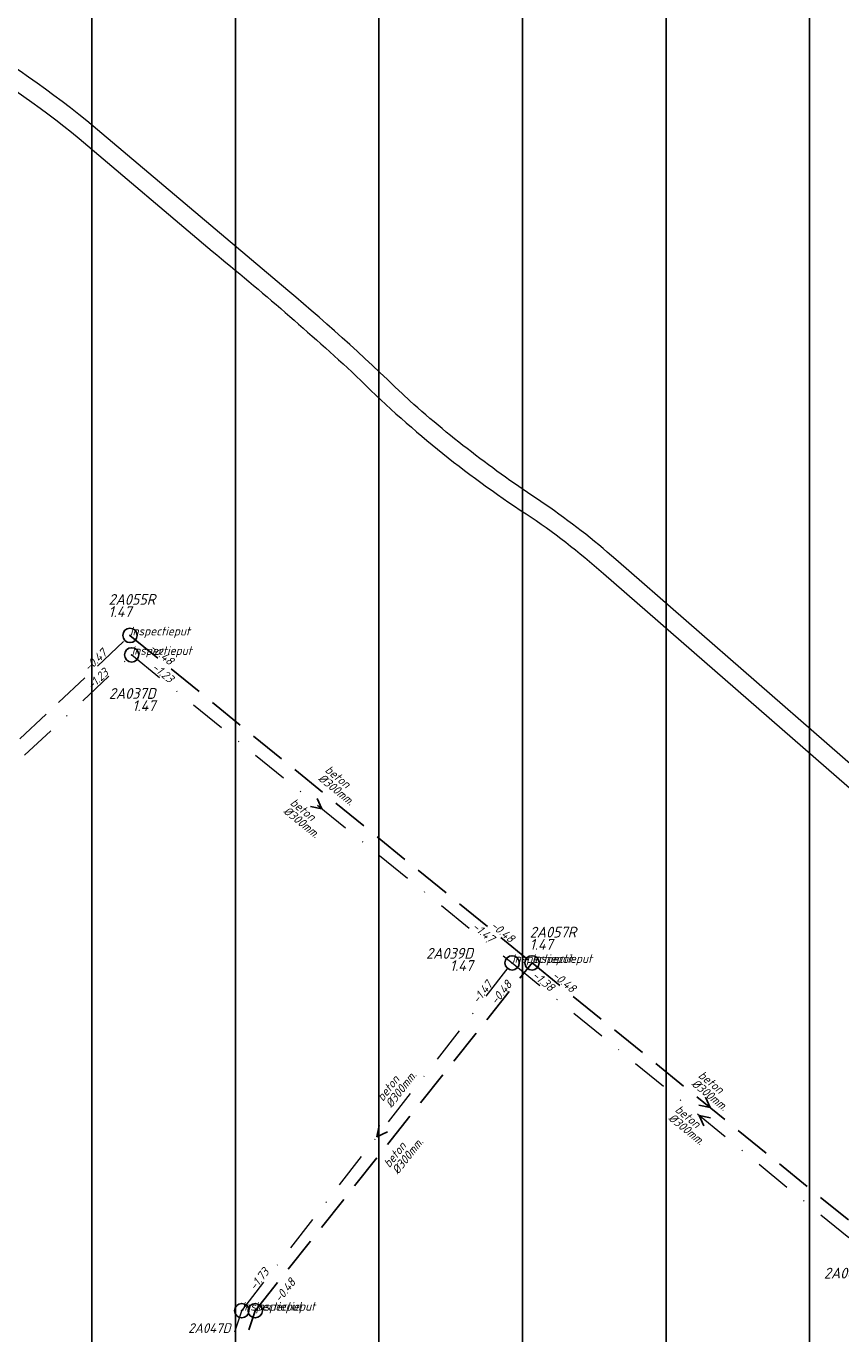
# Model space of a CAD drawing. Extents: x 148869 to 161638, y 453607 to 469810.
# Tile 799 of 1056: x 157268 to 157381, y 468594 to 468776. Entities that reach past the tile are written whole.
import ezdxf
from ezdxf.enums import TextEntityAlignment as Align

# ---------------------------------------------------------------- set-up
doc = ezdxf.new("R2010")
doc.units = 0
doc.header["$PDMODE"] = 32
doc.header["$PDSIZE"] = 2
doc.linetypes.add('RI-HWA', pattern=[7.4, 5, -2.4])
doc.linetypes.add('RI-VWA', pattern=[11, 5, -3, 0, -3])
doc.layers.get('0').update_dxf_attribs({"linetype": 'CONTINUOUS'})
doc.layers.get('DEFPOINTS').update_dxf_attribs({"linetype": 'CONTINUOUS'})
for name, color, linetype in [('2022 hatch', 10, 'CONTINUOUS'), ('B-OI-RI-BOB-T18-niet meenemen', 252, 'CONTINUOUS'), ('B-OI-RI-DIAMETER-T18-niet meenemen', 252, 'CONTINUOUS'), ('B-OI-RI-HWA-PUTDEKSELHOOGTE-T25-niet meenemen', 252, 'CONTINUOUS'), ('B-OI-RI-HWA-PUTNUMMER-T25-niet meenemen', 252, 'CONTINUOUS'), ('B-OI-RI-HWA_TRANSPORTLEIDING-G-niet meenemen', 252, 'RI-HWA'), ('B-OI-RI-MATERIAAL-T18-niet meenemen', 252, 'CONTINUOUS'), ('B-OI-RI-STROOMRICHTING-S-niet meenemen', 252, 'CONTINUOUS'), ('B-OI-RI-VWA_PUTDEKSELHOOGTE-T25-niet meenemen', 252, 'CONTINUOUS'), ('gs dwa', 252, 'CONTINUOUS'), ('gs rwa', 252, 'CONTINUOUS')]:
    doc.layers.add(name, color=color, linetype=linetype)
doc.layers.add('B-OI-RI-VWA_TRANSPORTLEIDING-G-niet meenemen', color=252, linetype='RI-VWA', lineweight=18)
doc.layers.add('B-RO-VH-VERHARDING_ASFALT-GV', color=251, linetype='CONTINUOUS', lineweight=18)
doc.styles.add('iso15', font='ISO.shx', dxfattribs={"oblique": 15})
doc.styles.add('NLCS-ISO-M500-T18_CURSIEF', font='NLCS-ISO.ttf', dxfattribs={"oblique": 15, "height": 0.9})
doc.styles.add('NLCS-ISO-M750_CURSIEF', font='NLCS-ISO.ttf', dxfattribs={"oblique": 15})

# ---------------------------------------------------------------- blocks, each defined once
blk = doc.blocks.new('ACMAP_ANN_TEMPLATE_type knoop')
at = {"layer": 'DEFPOINTS', "style": 'NLCS-ISO-M500-T18_CURSIEF', "oblique": 15}
blk.add_attdef('type_knoop', (0, 0), '', height=1.2, dxfattribs=at)
blk = doc.blocks.new('ACMAP_ANN_TEMPLATE_diam')
at = {"color": 0, "linetype": 'ByBlock', "style": 'iso15', "oblique": 15}
blk.add_attdef('diam', (0.5, -1.3), '', height=1.2, dxfattribs=at)
blk = doc.blocks.new('ACMAP_ANN_TEMPLATE_mat')
at = {"color": 0, "linetype": 'ByBlock', "style": 'iso15', "oblique": 15}
blk.add_attdef('mat', (0.5, 0.2), '', height=1.2, dxfattribs=at)
blk = doc.blocks.new('ACMAP_ANN_TEMPLATE_nap-l')
at = {"color": 0, "linetype": 'ByBlock', "style": 'iso15', "oblique": 15}
blk.add_attdef('nap-l', (3.3, 0.2), '', height=1.2, dxfattribs=at)
blk = doc.blocks.new('ACMAP_ANN_TEMPLATE_nap-r')
at = {"color": 0, "linetype": 'ByBlock', "style": 'iso15', "oblique": 15}
blk.add_attdef('nap-r', text='', height=1.2, dxfattribs=at).set_placement((-4.1, 0.2), align=Align.RIGHT)
blk = doc.blocks.new('ACMAP_ANN_TEMPLATE_puth-dwa')
at = {"color": 0, "linetype": 'ByBlock', "style": 'iso15', "oblique": 15}
blk.add_attdef('puth-dwa', text='', height=1.5, dxfattribs=at).set_placement((2.7, 1), align=Align.RIGHT)
blk = doc.blocks.new('ACMAP_ANN_TEMPLATE_putnr-dwa')
at = {"color": 0, "linetype": 'ByBlock', "style": 'iso15', "oblique": 15}
blk.add_attdef('putnr-dwa', text='', height=1.5, dxfattribs=at).set_placement((2.7, 2.7), align=Align.RIGHT)
blk = doc.blocks.new('ACMAP_ANN_TEMPLATE_puth-rwa')
at = {"color": 0, "linetype": 'ByBlock', "style": 'iso15', "oblique": 15}
blk.add_attdef('puth-rwa', (-2.7, -4.4), '', height=1.5, dxfattribs=at)
blk = doc.blocks.new('ACMAP_ANN_TEMPLATE_putnr-rwa')
at = {"color": 0, "linetype": 'ByBlock', "style": 'iso15', "oblique": 15}
blk.add_attdef('putnr-rwa', (-2.7, -2.7), '', height=1.5, dxfattribs=at)

msp = doc.modelspace()

# ---------------------------------------------------------------- hatches: boundary and pattern name
at = {"layer": '2022 hatch'}
h = msp.add_hatch(dxfattribs=at)
h.set_pattern_fill('ANSI31', color=256, scale=19.992, angle=45)
h.set_pattern_definition([(90, (0, 0), (-19.992, 0), [])])
h.paths.add_polyline_path([(158379.84, 467996.89), (158366.84, 468022.67), (158189.84, 468166.16), (157828.17, 468458.42), (157739.22, 468518.82), (157641.11, 468619.81), (157530.39, 468683.16), (157482.59, 468721.96), (157387.79, 468799.09), (157358.04, 468834.15), (157275.29, 468902.27), (157210.79, 468954.43), (157194.02, 469053.71), (156902.95, 469077.05), (156826.8, 468954.1), (156792.27, 468881.17), (156787.74, 468869.52), (156766.12, 468853.14), (156708.66, 468812.18), (156684.68, 468714.31), (156691.12, 468637.35), (156646.96, 468557.82), (156546.37, 468484.25), (156540.57, 468402.6), (156240.02, 468051.1), (156133.15, 468060.94), (155534.46, 467899.58), (155877.43, 467514.28), (156068.55, 467349.02), (156564.13, 467124.76), (157053.01, 467402.65), (157255.96, 467459.7), (157295.2, 467601.79), (157494.95, 467833.47), (157733.53, 467653.62), (157958.73, 467372.41), (158076.05, 467263.89), (158097.91, 467222.3), (158172.49, 467148.19), (158328.77, 467127.74), (158565.83, 467340.97), (158654.01, 467555.95), (158521.87, 467664.49), (158523.64, 467683.01), (158588.43, 467828.66)])

# ---------------------------------------------------------------- linework, layer by layer
at = {"layer": 'B-OI-RI-HWA_TRANSPORTLEIDING-G-niet meenemen'}
for p, q in [((157234.71, 468646.65), (157282.38, 468691.48)), ((157282.38, 468691.48), (157338.38, 468645.86)), ((157299.82, 468597.41), (157338.38, 468645.86)), ((157338.38, 468645.86), (157387.99, 468605.55)), ((157284.92, 468552.59), (157299.82, 468597.41))]:
    msp.add_line(p, q, dxfattribs=at)
at = {"layer": 'B-OI-RI-STROOMRICHTING-S-niet meenemen'}
for points in [[(157308.45, 468668.78), (157309.11, 468667.32), (157307.54, 468667.66)], [(157362.52, 468627.17), (157363.18, 468625.7), (157361.61, 468626.05)], [(157363.22, 468624.27), (157361.65, 468624.62), (157362.31, 468623.15)], [(157317.1, 468623.21), (157316.78, 468621.64), (157318.23, 468622.33)]]:
    msp.add_lwpolyline(points, dxfattribs=at)
at = {"layer": 'B-OI-RI-VWA_TRANSPORTLEIDING-G-niet meenemen'}
for p, q in [((157235.31, 468644.41), (157282.62, 468688.77)), ((157282.62, 468688.77), (157335.61, 468645.86)), ((157297.95, 468597.41), (157335.61, 468645.86)), ((157335.61, 468645.86), (157387.69, 468603.38)), ((157286.71, 468562.81), (157297.95, 468597.41))]:
    msp.add_line(p, q, dxfattribs=at)
at = {"layer": 'B-RO-VH-VERHARDING_ASFALT-GV'}
for points in [[(157276.39, 468763.16, 0.038506), (157257.24, 468776.26)], [(157257.11, 468773.3, -0.039723), (157275.32, 468760.7)], [(157293.82, 468745, -0.016474), (157313.89, 468727.61)], [(157321.35, 468724.14, 0.016643), (157304.37, 468739.54)], [(157313.89, 468727.61, 0.051308), (157337.54, 468708.42)], [(157340.22, 468709.73, -0.036437), (157321.35, 468724.14)], [(157350.04, 468702.06, 0.029849), (157340.22, 468709.73)], [(157337.54, 468708.42, -0.037432), (157348.32, 468700.09)]]:
    msp.add_lwpolyline(points, format="xyb", dxfattribs=at)
at = {"layer": 'B-RO-VH-VERHARDING_ASFALT-GV', "flags": 128}
for points in [[(157304.37, 468739.54), (157276.39, 468763.16)], [(157275.32, 468760.7), (157293.82, 468745)], [(157399.05, 468659.34), (157350.04, 468702.06)], [(157348.32, 468700.09), (157394.87, 468659.56)]]:
    msp.add_lwpolyline(points, dxfattribs=at)
at = {"layer": 'gs dwa'}
for p in [(157282.62, 468688.77), (157335.61, 468645.86), (157297.95, 468597.41)]:
    msp.add_point(p, dxfattribs=at)
at = {"layer": 'gs rwa'}
for p in [(157282.38, 468691.48), (157338.38, 468645.86), (157299.82, 468597.41)]:
    msp.add_point(p, dxfattribs=at)

# ---------------------------------------------------------------- block references
at = {"layer": 'B-OI-RI-BOB-T18-niet meenemen'}
ref = msp.add_blockref('ACMAP_ANN_TEMPLATE_nap-r', (157282.38, 468691.48), dxfattribs=dict(at, rotation=43.24141715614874))
ref.add_attrib('nap-r', '-0.47', dxfattribs={"layer": '0', "color": 0, "linetype": 'ByBlock', "height": 1.2, "rotation": 43.2414, "style": 'NLCS-ISO-M750_CURSIEF', "oblique": 15}).set_placement((157279.26, 468688.82), align=Align.RIGHT)
ref = msp.add_blockref('ACMAP_ANN_TEMPLATE_nap-l', (157282.38, 468691.48), dxfattribs=dict(at, rotation=320.832263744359))
ref.add_attrib('nap-l', '-0.48', (157285.06, 468689.55), dxfattribs={"layer": '0', "color": 0, "linetype": 'ByBlock', "height": 1.2, "rotation": 320.8323, "style": 'NLCS-ISO-M750_CURSIEF', "oblique": 15})
ref = msp.add_blockref('ACMAP_ANN_TEMPLATE_nap-l', (157282.62, 468688.77), dxfattribs=dict(at, rotation=321.0002977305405))
ref.add_attrib('nap-l', '-1.23', (157285.31, 468686.85), dxfattribs={"layer": '0', "color": 0, "linetype": 'ByBlock', "height": 1.2, "rotation": 321.0003, "style": 'NLCS-ISO-M750_CURSIEF', "oblique": 15})
ref = msp.add_blockref('ACMAP_ANN_TEMPLATE_nap-r', (157282.62, 468688.77), dxfattribs=dict(at, rotation=43.15682077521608))
ref.add_attrib('nap-r', '-1.23', dxfattribs={"layer": '0', "color": 0, "linetype": 'ByBlock', "height": 1.2, "rotation": 43.1568, "style": 'NLCS-ISO-M750_CURSIEF', "oblique": 15}).set_placement((157279.49, 468686.11), align=Align.RIGHT)
ref = msp.add_blockref('ACMAP_ANN_TEMPLATE_nap-r', (157335.61, 468645.86), dxfattribs=dict(at, rotation=321.0002977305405))
ref.add_attrib('nap-r', '-1.47', dxfattribs={"layer": '0', "color": 0, "linetype": 'ByBlock', "height": 1.2, "rotation": 321.0003, "style": 'NLCS-ISO-M750_CURSIEF', "oblique": 15}).set_placement((157332.55, 468648.6), align=Align.RIGHT)
ref = msp.add_blockref('ACMAP_ANN_TEMPLATE_nap-r', (157338.38, 468645.86), dxfattribs=dict(at, rotation=320.832263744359))
ref.add_attrib('nap-r', '-0.48', dxfattribs={"layer": '0', "color": 0, "linetype": 'ByBlock', "height": 1.2, "rotation": 320.8323, "style": 'NLCS-ISO-M750_CURSIEF', "oblique": 15}).set_placement((157335.33, 468648.6), align=Align.RIGHT)
ref = msp.add_blockref('ACMAP_ANN_TEMPLATE_nap-r', (157335.61, 468645.86), dxfattribs=dict(at, rotation=52.14221318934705))
ref.add_attrib('nap-r', '-1.47', dxfattribs={"layer": '0', "color": 0, "linetype": 'ByBlock', "height": 1.2, "rotation": 52.1422, "style": 'NLCS-ISO-M750_CURSIEF', "oblique": 15}).set_placement((157332.94, 468642.75), align=Align.RIGHT)
ref = msp.add_blockref('ACMAP_ANN_TEMPLATE_nap-r', (157338.38, 468645.86), dxfattribs=dict(at, rotation=51.48469894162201))
ref.add_attrib('nap-r', '-0.48', dxfattribs={"layer": '0', "color": 0, "linetype": 'ByBlock', "height": 1.2, "rotation": 51.4847, "style": 'NLCS-ISO-M750_CURSIEF', "oblique": 15}).set_placement((157335.67, 468642.78), align=Align.RIGHT)
ref = msp.add_blockref('ACMAP_ANN_TEMPLATE_nap-l', (157335.61, 468645.86), dxfattribs=dict(at, rotation=320.7969686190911))
ref.add_attrib('nap-l', '-1.38', (157338.29, 468643.93), dxfattribs={"layer": '0', "color": 0, "linetype": 'ByBlock', "height": 1.2, "rotation": 320.797, "style": 'NLCS-ISO-M750_CURSIEF', "oblique": 15})
ref = msp.add_blockref('ACMAP_ANN_TEMPLATE_nap-l', (157338.38, 468645.86), dxfattribs=dict(at, rotation=320.9048367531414))
ref.add_attrib('nap-l', '-0.48', (157341.07, 468643.93), dxfattribs={"layer": '0', "color": 0, "linetype": 'ByBlock', "height": 1.2, "rotation": 320.9048, "style": 'NLCS-ISO-M750_CURSIEF', "oblique": 15})
ref = msp.add_blockref('ACMAP_ANN_TEMPLATE_nap-l', (157297.95, 468597.41), dxfattribs=dict(at, rotation=52.14221318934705))
ref.add_attrib('nap-l', '-1.73', (157299.82, 468600.14), dxfattribs={"layer": '0', "color": 0, "linetype": 'ByBlock', "height": 1.2, "rotation": 52.1422, "style": 'NLCS-ISO-M750_CURSIEF', "oblique": 15})
ref = msp.add_blockref('ACMAP_ANN_TEMPLATE_nap-l', (157301.38, 468595.75), dxfattribs=dict(at, rotation=51.48469894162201))
ref.add_attrib('nap-l', '-0.48', (157303.28, 468598.46), dxfattribs={"layer": '0', "color": 0, "linetype": 'ByBlock', "height": 1.2, "rotation": 51.4847, "style": 'NLCS-ISO-M750_CURSIEF', "oblique": 15})
at = {"layer": 'B-OI-RI-DIAMETER-T18-niet meenemen'}
ref = msp.add_blockref('ACMAP_ANN_TEMPLATE_diam', (157308.92, 468672.73), dxfattribs=dict(at, rotation=320.832263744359))
ref.add_attrib('diam', '%%c300mm.', (157308.49, 468671.4), dxfattribs={"layer": '0', "color": 0, "linetype": 'ByBlock', "height": 1.2, "rotation": 320.8323, "style": 'NLCS-ISO-M750_CURSIEF', "oblique": 15})
ref = msp.add_blockref('ACMAP_ANN_TEMPLATE_diam', (157304.07, 468668.16), dxfattribs=dict(at, rotation=321.0002977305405))
ref.add_attrib('diam', '%%c300mm.', (157303.64, 468666.84), dxfattribs={"layer": '0', "color": 0, "linetype": 'ByBlock', "height": 1.2, "rotation": 321.0003, "style": 'NLCS-ISO-M750_CURSIEF', "oblique": 15})
ref = msp.add_blockref('ACMAP_ANN_TEMPLATE_diam', (157317.45, 468625.97), dxfattribs=dict(at, rotation=52.14221318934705))
ref.add_attrib('diam', '%%c300mm.', (157318.79, 468625.57), dxfattribs={"layer": '0', "color": 0, "linetype": 'ByBlock', "height": 1.2, "rotation": 52.1422, "style": 'NLCS-ISO-M750_CURSIEF', "oblique": 15})
ref = msp.add_blockref('ACMAP_ANN_TEMPLATE_diam', (157360.93, 468630.18), dxfattribs=dict(at, rotation=320.9048367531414))
ref.add_attrib('diam', '%%c300mm.', (157360.5, 468628.86), dxfattribs={"layer": '0', "color": 0, "linetype": 'ByBlock', "height": 1.2, "rotation": 320.9048, "style": 'NLCS-ISO-M750_CURSIEF', "oblique": 15})
ref = msp.add_blockref('ACMAP_ANN_TEMPLATE_diam', (157357.69, 468625.4), dxfattribs=dict(at, rotation=320.7969686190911))
ref.add_attrib('diam', '%%c300mm.', (157357.26, 468624.08), dxfattribs={"layer": '0', "color": 0, "linetype": 'ByBlock', "height": 1.2, "rotation": 320.797, "style": 'NLCS-ISO-M750_CURSIEF', "oblique": 15})
ref = msp.add_blockref('ACMAP_ANN_TEMPLATE_diam', (157318.36, 468616.72), dxfattribs=dict(at, rotation=51.48469894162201))
ref.add_attrib('diam', '%%c300mm.', (157319.69, 468616.3), dxfattribs={"layer": '0', "color": 0, "linetype": 'ByBlock', "height": 1.2, "rotation": 51.4847, "style": 'NLCS-ISO-M750_CURSIEF', "oblique": 15})
at = {"layer": 'B-OI-RI-HWA-PUTDEKSELHOOGTE-T25-niet meenemen'}
ref = msp.add_blockref('ACMAP_ANN_TEMPLATE_puth-rwa', (157282.09, 468698.44), dxfattribs=at)
ref.add_attrib('puth-rwa', '1.47', (157279.39, 468694.04), dxfattribs={"layer": '0', "color": 0, "linetype": 'ByBlock', "height": 1.5, "style": 'NLCS-ISO-M750_CURSIEF', "oblique": 15})
ref = msp.add_blockref('ACMAP_ANN_TEMPLATE_puth-rwa', (157340.76, 468652.09), dxfattribs=at)
ref.add_attrib('puth-rwa', '1.47', (157338.06, 468647.69), dxfattribs={"layer": '0', "color": 0, "linetype": 'ByBlock', "height": 1.5, "style": 'NLCS-ISO-M750_CURSIEF', "oblique": 15})
at = {"layer": 'B-OI-RI-HWA-PUTNUMMER-T25-niet meenemen'}
ref = msp.add_blockref('ACMAP_ANN_TEMPLATE_putnr-rwa', (157282.09, 468698.44), dxfattribs=at)
ref.add_attrib('putnr-rwa', '2A055R', (157279.39, 468695.74), dxfattribs={"layer": '0', "color": 0, "linetype": 'ByBlock', "height": 1.5, "style": 'NLCS-ISO-M750_CURSIEF', "oblique": 15})
ref = msp.add_blockref('ACMAP_ANN_TEMPLATE_putnr-rwa', (157340.76, 468652.09), dxfattribs=at)
ref.add_attrib('putnr-rwa', '2A057R', (157338.06, 468649.39), dxfattribs={"layer": '0', "color": 0, "linetype": 'ByBlock', "height": 1.5, "style": 'NLCS-ISO-M750_CURSIEF', "oblique": 15})
at = {"layer": 'B-OI-RI-MATERIAAL-T18-niet meenemen'}
ref = msp.add_blockref('ACMAP_ANN_TEMPLATE_mat', (157308.92, 468672.73), dxfattribs=dict(at, rotation=320.832263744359))
ref.add_attrib('mat', 'beton', (157309.44, 468672.57), dxfattribs={"layer": '0', "color": 0, "linetype": 'ByBlock', "height": 1.2, "rotation": 320.8323, "style": 'NLCS-ISO-M750_CURSIEF', "oblique": 15})
ref = msp.add_blockref('ACMAP_ANN_TEMPLATE_mat', (157304.07, 468668.16), dxfattribs=dict(at, rotation=321.0002977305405))
ref.add_attrib('mat', 'beton', (157304.59, 468668), dxfattribs={"layer": '0', "color": 0, "linetype": 'ByBlock', "height": 1.2, "rotation": 321.0003, "style": 'NLCS-ISO-M750_CURSIEF', "oblique": 15})
ref = msp.add_blockref('ACMAP_ANN_TEMPLATE_mat', (157360.93, 468630.18), dxfattribs=dict(at, rotation=320.9048367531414))
ref.add_attrib('mat', 'beton', (157361.44, 468630.02), dxfattribs={"layer": '0', "color": 0, "linetype": 'ByBlock', "height": 1.2, "rotation": 320.9048, "style": 'NLCS-ISO-M750_CURSIEF', "oblique": 15})
ref = msp.add_blockref('ACMAP_ANN_TEMPLATE_mat', (157317.45, 468625.97), dxfattribs=dict(at, rotation=52.14221318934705))
ref.add_attrib('mat', 'beton', (157317.6, 468626.49), dxfattribs={"layer": '0', "color": 0, "linetype": 'ByBlock', "height": 1.2, "rotation": 52.1422, "style": 'NLCS-ISO-M750_CURSIEF', "oblique": 15})
ref = msp.add_blockref('ACMAP_ANN_TEMPLATE_mat', (157357.69, 468625.4), dxfattribs=dict(at, rotation=320.7969686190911))
ref.add_attrib('mat', 'beton', (157358.2, 468625.24), dxfattribs={"layer": '0', "color": 0, "linetype": 'ByBlock', "height": 1.2, "rotation": 320.797, "style": 'NLCS-ISO-M750_CURSIEF', "oblique": 15})
ref = msp.add_blockref('ACMAP_ANN_TEMPLATE_mat', (157318.36, 468616.72), dxfattribs=dict(at, rotation=51.48469894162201))
ref.add_attrib('mat', 'beton', (157318.51, 468617.23), dxfattribs={"layer": '0', "color": 0, "linetype": 'ByBlock', "height": 1.2, "rotation": 51.4847, "style": 'NLCS-ISO-M750_CURSIEF', "oblique": 15})
at = {"layer": 'B-OI-RI-VWA_PUTDEKSELHOOGTE-T25-niet meenemen'}
ref = msp.add_blockref('ACMAP_ANN_TEMPLATE_putnr-dwa', (157283.23, 468679.94), dxfattribs=at)
ref.add_attrib('putnr-dwa', '2A037D', dxfattribs={"layer": '0', "color": 0, "linetype": 'ByBlock', "height": 1.5, "style": 'NLCS-ISO-M750_CURSIEF', "oblique": 15}).set_placement((157285.93, 468682.64), align=Align.RIGHT)
ref = msp.add_blockref('ACMAP_ANN_TEMPLATE_puth-dwa', (157283.23, 468679.94), dxfattribs=at)
ref.add_attrib('puth-dwa', '1.47', dxfattribs={"layer": '0', "color": 0, "linetype": 'ByBlock', "height": 1.5, "style": 'NLCS-ISO-M750_CURSIEF', "oblique": 15}).set_placement((157285.93, 468680.94), align=Align.RIGHT)
ref = msp.add_blockref('ACMAP_ANN_TEMPLATE_putnr-dwa', (157327.46, 468643.74), dxfattribs=at)
ref.add_attrib('putnr-dwa', '2A039D', dxfattribs={"layer": '0', "color": 0, "linetype": 'ByBlock', "height": 1.5, "style": 'NLCS-ISO-M750_CURSIEF', "oblique": 15}).set_placement((157330.16, 468646.44), align=Align.RIGHT)
ref = msp.add_blockref('ACMAP_ANN_TEMPLATE_puth-dwa', (157327.46, 468643.74), dxfattribs=at)
ref.add_attrib('puth-dwa', '1.47', dxfattribs={"layer": '0', "color": 0, "linetype": 'ByBlock', "height": 1.5, "style": 'NLCS-ISO-M750_CURSIEF', "oblique": 15}).set_placement((157330.16, 468644.74), align=Align.RIGHT)
ref = msp.add_blockref('ACMAP_ANN_TEMPLATE_putnr-dwa', (157382.87, 468599.19), dxfattribs=at)
ref.add_attrib('putnr-dwa', '2A040D', dxfattribs={"layer": '0', "color": 0, "linetype": 'ByBlock', "height": 1.5, "style": 'NLCS-ISO-M750_CURSIEF', "oblique": 15}).set_placement((157385.57, 468601.89), align=Align.RIGHT)
ref = msp.add_blockref('ACMAP_ANN_TEMPLATE_putnr-dwa', (157293.96, 468591.88), dxfattribs=dict(at, xscale=0.9, yscale=0.9))
ref.add_attrib('putnr-dwa', '2A047D', dxfattribs={"layer": '0', "color": 0, "linetype": 'ByBlock', "height": 1.35, "style": 'NLCS-ISO-M750_CURSIEF', "oblique": 15}).set_placement((157296.39, 468594.31), align=Align.RIGHT)
at = {"layer": 'DEFPOINTS'}
for p in [(157282.38, 468691.48), (157282.62, 468688.77), (157335.61, 468645.86), (157338.38, 468645.86), (157297.95, 468597.41), (157299.82, 468597.41)]:
    msp.add_blockref('ACMAP_ANN_TEMPLATE_type knoop', p, dxfattribs=at).add_auto_attribs({'type_knoop': 'inspectieput'})

doc.saveas('drawing.dxf')
